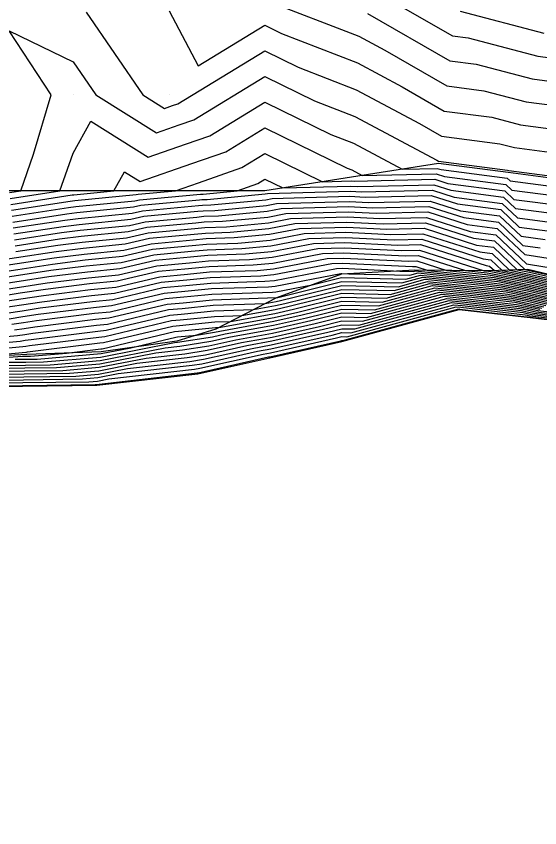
# Model space of a CAD drawing. Extents: x 2188792 to 2191981, y 386090 to 389710.
# Drawn here: x 2191274.3 to 2191328.9, y 389273.9 to 389358.5 of the extents above; entities that cross this region are included whole.
import ezdxf

# ---------------------------------------------------------------- set-up
doc = ezdxf.new("R2010")
doc.units = 0
for name, color, linetype in [('DTM Contours Major', 7, 'Continuous'), ('DTM Contours Minor', 7, 'Continuous'), ('Exist DTM QL2 LIDAR Elevation Point', 7, 'Continuous'), ('PH Exist DTM Breakline', 7, 'Continuous')]:
    doc.layers.add(name, color=color, linetype=linetype)

msp = doc.modelspace()

# ---------------------------------------------------------------- linework, layer by layer
at = {"layer": 'DTM Contours Major'}
for points in [[(2191300.268, 389360.253), (2191310.034, 389356.445), (2191312.753, 389354.997), (2191319.23, 389351.262), (2191323.091, 389350.758), (2191327.508, 389349.602), (2191331.835, 389349.036)], [(2191273.713, 389338.913), (2191280.106, 389339.894), (2191280.3, 389339.918), (2191284.481, 389340.327), (2191285.577, 389342.306), (2191287.215, 389341.282), (2191292.616, 389343.17), (2191296.152, 389344.406), (2191300.231, 389346.886), (2191308.826, 389342.697), (2191309.322, 389342.504), (2191310.395, 389341.933), (2191318.098, 389342.1), (2191318.979, 389341.819), (2191325.386, 389340.982), (2191326.004, 389340.394), (2191331.976, 389339.614)], [(2191274.043, 389335.833), (2191279.179, 389336.62), (2191280.84, 389336.826), (2191286.236, 389337.354), (2191287.598, 389337.677), (2191293.221, 389338.19), (2191293.785, 389338.246), (2191295.004, 389338.287), (2191300.397, 389338.796), (2191301.455, 389338.998), (2191309.022, 389339.218), (2191311.077, 389339.121), (2191317.475, 389339.26), (2191320.655, 389338.244), (2191324.733, 389337.711), (2191326.964, 389335.59), (2191329.471, 389335.263)], [(2191270.928, 389332.224), (2191274.374, 389332.752), (2191278.251, 389333.347), (2191281.379, 389333.735), (2191285.521, 389334.14), (2191288.356, 389334.811), (2191292.743, 389335.212), (2191294.093, 389335.346), (2191297.012, 389335.443), (2191300.723, 389335.793), (2191303.854, 389336.393), (2191308.746, 389336.536), (2191312.971, 389336.335), (2191316.851, 389336.419), (2191322.332, 389334.669), (2191324.08, 389334.44), (2191326.563, 389332.08), (2191327.656, 389331.865), (2191333.175, 389330.643)], [(2191272.376, 389329.314), (2191274.704, 389329.671), (2191277.324, 389330.073), (2191281.919, 389330.643), (2191284.807, 389330.926), (2191289.114, 389331.945), (2191292.266, 389332.233), (2191294.402, 389332.446), (2191299.019, 389332.6), (2191301.049, 389332.791), (2191306.254, 389333.789), (2191308.47, 389333.853), (2191314.865, 389333.549), (2191316.228, 389333.579), (2191321.158, 389332.004), (2191323.42, 389331.763), (2191323.813, 389331.717), (2191327.646, 389330.964), (2191332.113, 389329.975)], [(2191273.824, 389326.405), (2191275.034, 389326.59), (2191276.396, 389326.799), (2191282.458, 389327.551), (2191284.092, 389327.711), (2191289.872, 389329.08), (2191291.788, 389329.255), (2191294.71, 389329.546), (2191301.027, 389329.756), (2191301.375, 389329.789), (2191305.158, 389330.514), (2191308.243, 389331.279), (2191314.948, 389331.123), (2191316.463, 389331.536), (2191322.737, 389330.867), (2191324.704, 389330.639), (2191327.635, 389330.062), (2191331.052, 389329.306)], [(2191268.546, 389322.889), (2191275.272, 389323.496), (2191275.364, 389323.51), (2191275.468, 389323.526), (2191282.997, 389324.46), (2191283.378, 389324.497), (2191290.631, 389326.214), (2191291.31, 389326.276), (2191295.019, 389326.645), (2191296.627, 389326.699), (2191301.262, 389327.54), (2191303.223, 389327.981), (2191308.252, 389329.228), (2191312.894, 389329.12), (2191317.711, 389330.434), (2191322.055, 389329.971), (2191325.596, 389329.56), (2191327.625, 389329.161), (2191329.99, 389328.638)], [(2191271.904, 389321.809), (2191275.195, 389321.852), (2191278.486, 389321.895), (2191282.997, 389322.276), (2191288.839, 389323.421), (2191291.623, 389323.737), (2191294.395, 389324.162), (2191297.212, 389324.795), (2191301.034, 389325.489), (2191305.467, 389326.485), (2191308.262, 389327.178), (2191310.841, 389327.118), (2191318.959, 389329.333), (2191321.373, 389329.075), (2191326.487, 389328.482), (2191327.615, 389328.26), (2191328.929, 389327.969)], [(2191268.102, 389320.232), (2191274.981, 389320.322), (2191281.86, 389320.412), (2191282.763, 389320.488), (2191283.932, 389320.717), (2191292.903, 389321.735), (2191293.458, 389321.82), (2191300.04, 389323.299), (2191300.805, 389323.437), (2191307.712, 389324.988), (2191308.271, 389325.127), (2191308.787, 389325.115), (2191320.208, 389328.231), (2191320.691, 389328.179), (2191327.379, 389327.403), (2191327.605, 389327.359), (2191327.868, 389327.301), (2191334.624, 389326.517)]]:
    msp.add_lwpolyline(points, dxfattribs=at)
at = {"layer": 'DTM Contours Minor'}
for points in [[(2191313.162, 389360.329), (2191319.809, 389356.496), (2191321.441, 389356.283), (2191328.722, 389354.377), (2191331.122, 389354.063)], [(2191281.587, 389358.971), (2191287.492, 389350.328), (2191289.758, 389348.911), (2191290.604, 389349.207), (2191291.157, 389349.4), (2191300.231, 389354.917), (2191303.691, 389353.231), (2191309.749, 389350.868), (2191316.372, 389347.342), (2191318.651, 389346.028), (2191324.741, 389345.233), (2191326.295, 389344.826), (2191332.548, 389344.009)], [(2191290.23, 389359.101), (2191293.255, 389353.353), (2191300.231, 389357.594), (2191301.979, 389356.742), (2191309.891, 389353.657), (2191314.563, 389351.17), (2191318.94, 389348.645), (2191323.916, 389347.995), (2191326.901, 389347.214), (2191332.192, 389346.523)], [(2191310.943, 389358.825), (2191319.519, 389353.879), (2191322.266, 389353.52), (2191328.115, 389351.989), (2191331.479, 389351.55)], [(2191320.616, 389359.045), (2191329.328, 389356.765)], [(2191273.581, 389340.146), (2191274.762, 389340.327), (2191276.102, 389344.138), (2191277.915, 389350.328), (2191273.559, 389356.997), (2191280.229, 389353.763), (2191282.576, 389350.328), (2191288.91, 389346.368), (2191291.274, 389347.195), (2191292.822, 389347.735), (2191300.231, 389352.24), (2191305.402, 389349.72), (2191309.607, 389348.08), (2191318.182, 389343.515), (2191318.361, 389343.411), (2191325.565, 389342.47), (2191325.688, 389342.438), (2191332.905, 389341.495)], [(2191273.647, 389339.53), (2191278.847, 389340.327), (2191280.229, 389344.259), (2191282.064, 389347.575), (2191288.062, 389343.825), (2191291.945, 389345.182), (2191294.487, 389346.071), (2191300.231, 389349.563), (2191307.114, 389346.208), (2191309.464, 389345.292), (2191314.543, 389342.588), (2191318.223, 389342.668), (2191318.643, 389342.534), (2191325.517, 389341.636), (2191325.812, 389341.355), (2191332.477, 389340.485)], [(2191273.779, 389338.297), (2191279.921, 389339.239), (2191280.408, 389339.299), (2191286.807, 389339.925), (2191286.991, 389339.969), (2191290.91, 389340.327), (2191293.287, 389341.158), (2191297.817, 389342.741), (2191300.231, 389344.209), (2191306.246, 389341.277), (2191309.243, 389341.364), (2191309.561, 389341.349), (2191317.973, 389341.532), (2191319.314, 389341.104), (2191325.255, 389340.328), (2191326.196, 389339.434), (2191331.475, 389338.744)], [(2191273.845, 389337.681), (2191279.735, 389338.584), (2191280.516, 389338.681), (2191286.664, 389339.283), (2191287.143, 389339.396), (2191293.508, 389339.977), (2191293.6, 389339.986), (2191293.799, 389339.993), (2191297.338, 389340.327), (2191299.482, 389341.076), (2191300.231, 389341.531), (2191302.098, 389340.622), (2191309.188, 389340.828), (2191309.94, 389340.792), (2191317.849, 389340.964), (2191319.649, 389340.389), (2191325.125, 389339.673), (2191326.388, 389338.473), (2191330.974, 389337.874)], [(2191273.911, 389337.065), (2191279.55, 389337.93), (2191280.624, 389338.063), (2191286.521, 389338.64), (2191287.294, 389338.823), (2191293.412, 389339.381), (2191293.662, 389339.406), (2191294.201, 389339.424), (2191300.267, 389339.997), (2191300.495, 389340.04), (2191309.133, 389340.291), (2191310.319, 389340.235), (2191317.724, 389340.396), (2191319.985, 389339.674), (2191324.994, 389339.019), (2191326.58, 389337.512), (2191330.473, 389337.003)], [(2191273.977, 389336.449), (2191279.364, 389337.275), (2191280.732, 389337.445), (2191286.378, 389337.997), (2191287.446, 389338.25), (2191293.316, 389338.786), (2191293.723, 389338.826), (2191294.602, 389338.855), (2191300.332, 389339.396), (2191300.975, 389339.519), (2191309.078, 389339.755), (2191310.698, 389339.678), (2191317.599, 389339.828), (2191320.32, 389338.959), (2191324.864, 389338.365), (2191326.772, 389336.551), (2191329.972, 389336.133)], [(2191274.109, 389335.217), (2191278.993, 389335.965), (2191280.948, 389336.208), (2191286.093, 389336.711), (2191287.749, 389337.103), (2191293.125, 389337.594), (2191293.847, 389337.666), (2191295.406, 389337.718), (2191300.462, 389338.195), (2191301.935, 389338.477), (2191308.967, 389338.682), (2191311.456, 389338.564), (2191317.35, 389338.692), (2191320.991, 389337.529), (2191324.602, 389337.057), (2191327.156, 389334.629), (2191328.97, 389334.392)], [(2191274.176, 389334.6), (2191278.808, 389335.311), (2191281.056, 389335.59), (2191285.95, 389336.068), (2191287.901, 389336.53), (2191293.03, 389336.999), (2191293.908, 389337.086), (2191295.807, 389337.149), (2191300.528, 389337.595), (2191302.415, 389337.956), (2191308.912, 389338.145), (2191311.834, 389338.006), (2191317.225, 389338.124), (2191321.326, 389336.814), (2191324.472, 389336.403), (2191327.348, 389333.669), (2191328.469, 389333.522), (2191333.296, 389332.729)], [(2191274.242, 389333.984), (2191278.622, 389334.656), (2191281.163, 389334.971), (2191285.807, 389335.425), (2191288.053, 389335.957), (2191292.934, 389336.403), (2191293.97, 389336.506), (2191296.209, 389336.581), (2191300.593, 389336.994), (2191302.895, 389337.435), (2191308.857, 389337.609), (2191312.213, 389337.449), (2191317.101, 389337.555), (2191321.662, 389336.099), (2191324.341, 389335.749), (2191327.54, 389332.708), (2191327.968, 389332.652), (2191333.336, 389331.77)], [(2191270.638, 389332.805), (2191274.308, 389333.368), (2191278.437, 389334.001), (2191281.271, 389334.353), (2191285.664, 389334.783), (2191288.204, 389335.384), (2191292.839, 389335.807), (2191294.032, 389335.926), (2191296.61, 389336.012), (2191300.658, 389336.394), (2191303.374, 389336.914), (2191308.801, 389337.072), (2191312.592, 389336.892), (2191316.976, 389336.987), (2191321.997, 389335.384), (2191324.21, 389335.094), (2191327.356, 389332.104), (2191327.658, 389332.045), (2191332.822, 389330.902)], [(2191271.217, 389331.642), (2191274.44, 389332.136), (2191278.066, 389332.692), (2191281.487, 389333.116), (2191285.378, 389333.497), (2191288.507, 389334.238), (2191292.648, 389334.616), (2191294.155, 389334.766), (2191297.413, 389334.874), (2191300.788, 389335.193), (2191304.334, 389335.872), (2191308.691, 389335.999), (2191313.35, 389335.778), (2191316.727, 389335.851), (2191322.668, 389333.954), (2191323.949, 389333.786), (2191325.77, 389332.055), (2191327.654, 389331.685), (2191332.962, 389330.509)], [(2191271.507, 389331.06), (2191274.506, 389331.52), (2191277.88, 389332.037), (2191281.595, 389332.498), (2191285.235, 389332.854), (2191288.659, 389333.665), (2191292.552, 389334.02), (2191294.217, 389334.186), (2191297.815, 389334.306), (2191300.854, 389334.592), (2191304.814, 389335.351), (2191308.636, 389335.462), (2191313.729, 389335.221), (2191316.602, 389335.283), (2191323.003, 389333.239), (2191323.819, 389333.132), (2191324.978, 389332.03), (2191327.652, 389331.504), (2191332.75, 389330.376)], [(2191271.796, 389330.478), (2191274.572, 389330.903), (2191277.695, 389331.382), (2191281.703, 389331.88), (2191285.093, 389332.211), (2191288.811, 389333.092), (2191292.457, 389333.425), (2191294.278, 389333.606), (2191298.216, 389333.737), (2191300.919, 389333.992), (2191305.294, 389334.83), (2191308.58, 389334.926), (2191314.108, 389334.664), (2191316.477, 389334.715), (2191323.338, 389332.524), (2191323.688, 389332.478), (2191324.185, 389332.005), (2191327.65, 389331.324), (2191332.538, 389330.242)], [(2191272.086, 389329.896), (2191274.638, 389330.287), (2191277.509, 389330.728), (2191281.811, 389331.261), (2191284.95, 389331.568), (2191288.962, 389332.519), (2191292.361, 389332.829), (2191294.34, 389333.026), (2191298.618, 389333.168), (2191300.984, 389333.392), (2191305.774, 389334.309), (2191308.525, 389334.389), (2191314.486, 389334.106), (2191316.352, 389334.147), (2191323.105, 389331.99), (2191323.556, 389331.942), (2191323.634, 389331.933), (2191327.648, 389331.144), (2191332.325, 389330.108)], [(2191272.665, 389328.732), (2191274.77, 389329.055), (2191277.138, 389329.418), (2191282.026, 389330.025), (2191284.664, 389330.283), (2191289.266, 389331.372), (2191292.17, 389331.637), (2191294.463, 389331.866), (2191299.421, 389332.031), (2191301.114, 389332.191), (2191306.734, 389333.268), (2191308.415, 389333.316), (2191315.244, 389332.992), (2191316.103, 389333.011), (2191319.211, 389332.018), (2191323.283, 389331.584), (2191323.991, 389331.502), (2191327.643, 389330.783), (2191331.901, 389329.841)], [(2191272.955, 389328.15), (2191274.836, 389328.439), (2191276.953, 389328.763), (2191282.134, 389329.406), (2191284.521, 389329.64), (2191289.417, 389330.799), (2191292.075, 389331.042), (2191294.525, 389331.286), (2191299.822, 389331.462), (2191301.18, 389331.59), (2191307.214, 389332.747), (2191308.36, 389332.78), (2191315.623, 389332.435), (2191315.978, 389332.443), (2191317.264, 389332.032), (2191323.147, 389331.405), (2191324.169, 389331.286), (2191327.641, 389330.603), (2191331.689, 389329.707)], [(2191273.245, 389327.569), (2191274.902, 389327.823), (2191276.767, 389328.109), (2191282.242, 389328.788), (2191284.378, 389328.997), (2191289.569, 389330.226), (2191291.979, 389330.446), (2191294.587, 389330.706), (2191300.224, 389330.893), (2191301.245, 389330.99), (2191307.694, 389332.226), (2191308.304, 389332.243), (2191314.322, 389331.958), (2191315.77, 389331.924), (2191315.964, 389331.977), (2191323.01, 389331.225), (2191324.348, 389331.07), (2191327.639, 389330.423), (2191331.476, 389329.574)], [(2191273.534, 389326.987), (2191274.968, 389327.207), (2191276.582, 389327.454), (2191282.35, 389328.17), (2191284.235, 389328.354), (2191289.721, 389329.653), (2191291.884, 389329.85), (2191294.648, 389330.126), (2191300.626, 389330.325), (2191301.31, 389330.389), (2191308.174, 389331.705), (2191308.249, 389331.707), (2191308.992, 389331.672), (2191315.359, 389331.524), (2191316.213, 389331.757), (2191322.874, 389331.046), (2191324.526, 389330.855), (2191327.637, 389330.243), (2191331.264, 389329.44)], [(2191274.113, 389325.823), (2191275.1, 389325.974), (2191276.21, 389326.145), (2191282.566, 389326.933), (2191283.949, 389327.068), (2191290.024, 389328.507), (2191291.692, 389328.659), (2191294.772, 389328.966), (2191301.429, 389329.187), (2191301.441, 389329.188), (2191301.571, 389329.213), (2191308.245, 389330.869), (2191314.537, 389330.722), (2191316.713, 389331.316), (2191322.601, 389330.688), (2191324.883, 389330.423), (2191327.633, 389329.882), (2191330.84, 389329.172)], [(2191264.502, 389323.132), (2191274.982, 389324.077), (2191275.298, 389324.126), (2191275.654, 389324.18), (2191282.889, 389325.078), (2191283.521, 389325.14), (2191290.479, 389326.787), (2191291.406, 389326.872), (2191294.957, 389327.225), (2191297.842, 389327.322), (2191301.308, 389327.951), (2191302.774, 389328.28), (2191308.25, 389329.638), (2191313.305, 389329.521), (2191317.462, 389330.655), (2191322.192, 389330.15), (2191325.418, 389329.776), (2191327.627, 389329.342), (2191330.203, 389328.771)], [(2191264.588, 389323.748), (2191274.693, 389324.659), (2191275.232, 389324.742), (2191275.839, 389324.835), (2191282.782, 389325.696), (2191283.664, 389325.783), (2191290.327, 389327.361), (2191291.501, 389327.468), (2191294.895, 389327.805), (2191299.057, 389327.944), (2191301.353, 389328.361), (2191302.325, 389328.579), (2191308.249, 389330.049), (2191313.716, 389329.921), (2191317.212, 389330.875), (2191322.328, 389330.329), (2191325.239, 389329.992), (2191327.629, 389329.522), (2191330.415, 389328.905)], [(2191264.674, 389324.363), (2191274.403, 389325.241), (2191275.166, 389325.358), (2191276.025, 389325.49), (2191282.674, 389326.315), (2191283.807, 389326.426), (2191290.176, 389327.934), (2191291.597, 389328.063), (2191294.834, 389328.385), (2191300.271, 389328.567), (2191301.399, 389328.771), (2191301.876, 389328.878), (2191308.247, 389330.459), (2191314.127, 389330.322), (2191316.962, 389331.096), (2191322.464, 389330.509), (2191325.061, 389330.207), (2191327.631, 389329.702), (2191330.627, 389329.039)], [(2191264.732, 389322.362), (2191274.946, 389323.07), (2191275.367, 389323.075), (2191275.787, 389323.081), (2191279.517, 389323.396), (2191283.105, 389323.841), (2191283.235, 389323.854), (2191290.782, 389325.641), (2191291.215, 389325.681), (2191295.08, 389326.065), (2191295.412, 389326.076), (2191301.216, 389327.13), (2191303.671, 389327.682), (2191308.254, 389328.818), (2191312.484, 389328.72), (2191317.961, 389330.214), (2191321.919, 389329.792), (2191325.774, 389329.345), (2191327.623, 389328.981), (2191329.778, 389328.504)], [(2191273.425, 389322.439), (2191275.281, 389322.464), (2191277.137, 389322.488), (2191283.091, 389322.991), (2191290.803, 389324.503), (2191291.112, 389324.538), (2191294.77, 389325.099), (2191296.081, 389325.394), (2191301.125, 389326.31), (2191304.569, 389327.083), (2191308.258, 389327.998), (2191311.662, 389327.919), (2191318.46, 389329.773), (2191321.646, 389329.434), (2191326.131, 389328.913), (2191327.619, 389328.621), (2191329.354, 389328.237)], [(2191274.185, 389322.755), (2191275.324, 389322.769), (2191276.462, 389322.784), (2191283.138, 389323.349), (2191286.247, 389323.958), (2191290.934, 389325.068), (2191291.119, 389325.085), (2191293.086, 389325.281), (2191294.958, 389325.568), (2191295.515, 389325.693), (2191301.171, 389326.72), (2191304.12, 389327.382), (2191308.256, 389328.408), (2191312.073, 389328.319), (2191318.211, 389329.994), (2191321.782, 389329.613), (2191325.953, 389329.129), (2191327.621, 389328.801), (2191329.566, 389328.37)], [(2191270.383, 389321.178), (2191275.109, 389321.24), (2191279.836, 389321.301), (2191282.904, 389321.561), (2191286.876, 389322.34), (2191292.135, 389322.936), (2191294.02, 389323.226), (2191298.343, 389324.196), (2191300.942, 389324.668), (2191306.365, 389325.886), (2191308.265, 389326.357), (2191310.019, 389326.317), (2191319.459, 389328.892), (2191321.1, 389328.717), (2191326.844, 389328.05), (2191327.611, 389327.9), (2191328.504, 389327.702), (2191334.48, 389327.009)], [(2191271.143, 389321.493), (2191275.152, 389321.546), (2191279.161, 389321.598), (2191282.95, 389321.918), (2191287.858, 389322.881), (2191291.879, 389323.337), (2191294.208, 389323.694), (2191297.778, 389324.496), (2191300.988, 389325.079), (2191305.916, 389326.185), (2191308.263, 389326.768), (2191310.43, 389326.717), (2191319.209, 389329.112), (2191321.236, 389328.896), (2191326.666, 389328.266), (2191327.613, 389328.08), (2191328.717, 389327.836), (2191334.432, 389327.173)], [(2191272.664, 389322.124), (2191275.238, 389322.158), (2191277.811, 389322.191), (2191283.044, 389322.634), (2191289.821, 389323.962), (2191291.367, 389324.138), (2191294.583, 389324.631), (2191296.646, 389325.094), (2191301.079, 389325.899), (2191305.018, 389326.784), (2191308.26, 389327.588), (2191311.252, 389327.518), (2191318.71, 389329.553), (2191321.509, 389329.254), (2191326.309, 389328.698), (2191327.617, 389328.44), (2191329.141, 389328.103)], [(2191267.341, 389319.917), (2191274.938, 389320.016), (2191282.534, 389320.115), (2191282.716, 389320.13), (2191282.95, 389320.176), (2191293.159, 389321.335), (2191293.27, 389321.352), (2191300.606, 389322.999), (2191300.76, 389323.027), (2191308.161, 389324.689), (2191308.273, 389324.717), (2191308.376, 389324.715), (2191320.457, 389328.01), (2191320.554, 389328), (2191327.557, 389327.188), (2191327.603, 389327.179), (2191327.655, 389327.167), (2191334.672, 389326.353)], [(2191268.862, 389320.548), (2191275.024, 389320.628), (2191281.185, 389320.708), (2191282.81, 389320.846), (2191284.913, 389321.258), (2191292.647, 389322.135), (2191293.645, 389322.289), (2191299.475, 389323.598), (2191300.851, 389323.848), (2191307.263, 389325.288), (2191308.269, 389325.537), (2191309.198, 389325.516), (2191319.958, 389328.451), (2191320.827, 389328.358), (2191327.201, 389327.619), (2191327.607, 389327.539), (2191328.08, 389327.434), (2191334.576, 389326.681)], [(2191269.623, 389320.863), (2191275.066, 389320.934), (2191280.51, 389321.005), (2191282.857, 389321.203), (2191285.895, 389321.799), (2191292.391, 389322.536), (2191293.833, 389322.757), (2191298.909, 389323.897), (2191300.897, 389324.258), (2191306.814, 389325.587), (2191308.267, 389325.947), (2191309.609, 389325.916), (2191319.708, 389328.671), (2191320.963, 389328.538), (2191327.022, 389327.835), (2191327.609, 389327.719), (2191328.292, 389327.568), (2191334.528, 389326.845)]]:
    msp.add_lwpolyline(points, dxfattribs=at)
at = {"layer": 'Exist DTM QL2 LIDAR Elevation Point'}
for p, q in [((2191280.229, 389350.328), (2191280.229, 389350.328)), ((2191290.23, 389350.328), (2191290.23, 389350.328))]:
    msp.add_line(p, q, dxfattribs=at)
at = {"layer": 'PH Exist DTM Breakline'}
for points in [[(2191390.24, 389320.325), (2191382.833, 389324.36), (2191375.426, 389328.395), (2191370.464, 389330.812), (2191364.839, 389332.401), (2191359.356, 389334.653), (2191353.825, 389336.846), (2191347.03, 389338.586), (2191340.235, 389340.327), (2191332.935, 389341.28), (2191325.636, 389342.234), (2191318.337, 389343.188), (2191309.284, 389341.757), (2191300.231, 389340.327), (2191293.564, 389340.327), (2191286.896, 389340.327), (2191280.229, 389340.327), (2191273.562, 389340.327), (2191266.894, 389340.327), (2191260.227, 389340.327), (2191251.944, 389340.092), (2191243.662, 389339.858), (2191235.379, 389339.624)], [(2191337.877, 389328.381), (2191333.378, 389330.771), (2191327.659, 389332.114), (2191323.59, 389331.987), (2191315.89, 389332.042), (2191308.241, 389331.631), (2191301.443, 389329.167), (2191295.096, 389325.914), (2191291.048, 389324.638), (2191283.161, 389323.521), (2191275.392, 389323.255), (2191264.438, 389322.669), (2191253.322, 389323.819)], [(2191267.15, 389319.838), (2191274.927, 389319.939), (2191282.704, 389320.041), (2191293.223, 389321.234), (2191300.748, 389322.924), (2191308.273, 389324.614), (2191320.52, 389327.955), (2191327.602, 389327.133), (2191334.684, 389326.312), (2191341.04, 389323.398), (2191349.073, 389319.422), (2191357.107, 389315.445), (2191363.635, 389311.915), (2191372.357, 389308.914), (2191381.08, 389305.912), (2191392.065, 389298.415), (2191398.544, 389293.872), (2191403.853, 389289.124), (2191409.162, 389284.375), (2191415.716, 389279.629), (2191422.271, 389274.883), (2191424.92, 389273.899)]]:
    msp.add_lwpolyline(points, dxfattribs=at)

doc.saveas('drawing.dxf')
